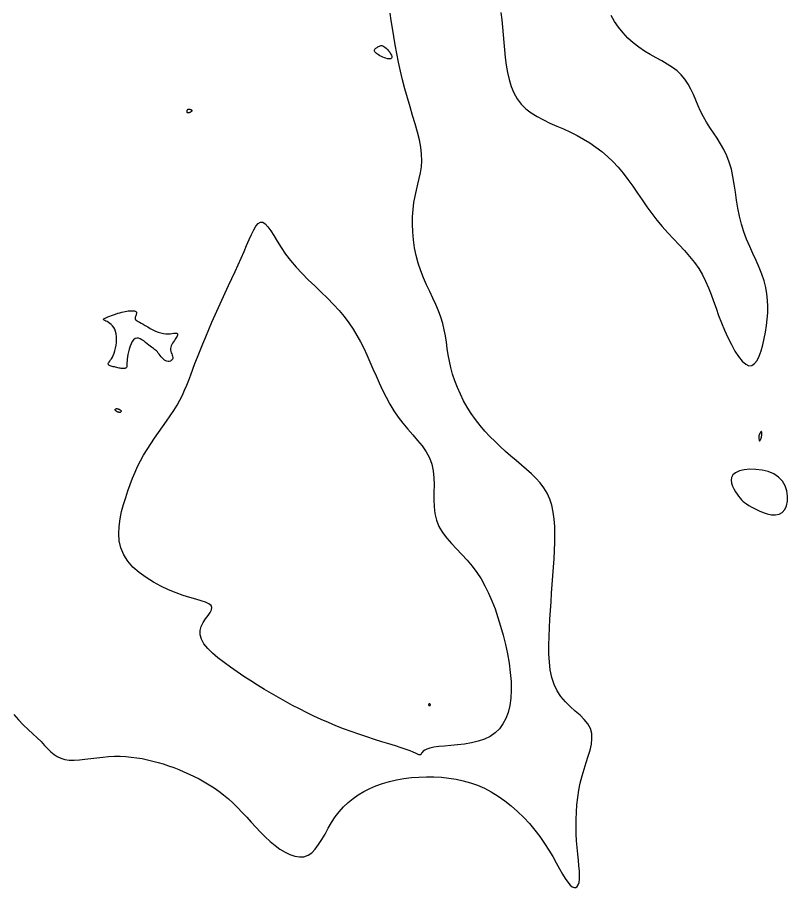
# Model space of a CAD drawing. Extents: x 3040093 to 3056816, y 408076 to 509144.
# Drawn here: x 3047738 to 3047837.1, y 436917.4 to 437029.5 of the extents above; entities that cross this region are included whole.
import ezdxf

# ---------------------------------------------------------------- set-up
doc = ezdxf.new("R2010")
doc.units = 0
doc.layers.add('V-CHAN-CONT-EL17', color=7, linetype='Continuous')

msp = doc.modelspace()

# ---------------------------------------------------------------- linework, layer by layer
at = {"layer": 'V-CHAN-CONT-EL17'}
for points in [[(3047737.53, 436939.73), (3047738.12, 436939.04), (3047738.74, 436938.4), (3047739.36, 436937.8), (3047739.97, 436937.24), (3047740.53, 436936.72), (3047741.03, 436936.22), (3047741.48, 436935.74), (3047741.89, 436935.31), (3047742.29, 436934.92), (3047742.7, 436934.57), (3047743.12, 436934.29), (3047743.57, 436934.07), (3047744.08, 436933.92), (3047744.65, 436933.85), (3047745.29, 436933.84), (3047745.96, 436933.88), (3047746.68, 436933.95), (3047747.43, 436934.05), (3047748.19, 436934.15), (3047748.96, 436934.24), (3047749.72, 436934.31), (3047750.47, 436934.34), (3047751.2, 436934.34), (3047751.92, 436934.3), (3047752.64, 436934.24), (3047753.34, 436934.15), (3047754.03, 436934.03), (3047754.72, 436933.88), (3047755.4, 436933.72), (3047756.08, 436933.54), (3047756.76, 436933.34), (3047757.43, 436933.12), (3047758.1, 436932.88), (3047758.76, 436932.62), (3047759.42, 436932.35), (3047760.08, 436932.05), (3047760.73, 436931.74), (3047761.38, 436931.41), (3047762.02, 436931.05), (3047762.66, 436930.67), (3047763.29, 436930.27), (3047763.92, 436929.83), (3047764.53, 436929.36), (3047765.14, 436928.85), (3047765.74, 436928.31), (3047766.33, 436927.72), (3047766.92, 436927.11), (3047767.5, 436926.48), (3047768.09, 436925.84), (3047768.68, 436925.19), (3047769.27, 436924.56), (3047769.88, 436923.96), (3047770.5, 436923.38), (3047771.14, 436922.85), (3047771.78, 436922.38), (3047772.43, 436921.98), (3047773.06, 436921.67), (3047773.69, 436921.46), (3047774.29, 436921.37), (3047774.86, 436921.4), (3047775.39, 436921.59), (3047775.88, 436921.92), (3047776.33, 436922.39), (3047776.76, 436922.96), (3047777.17, 436923.61), (3047777.58, 436924.32), (3047778, 436925.06), (3047778.43, 436925.8), (3047778.9, 436926.52), (3047779.41, 436927.19), (3047779.96, 436927.81), (3047780.55, 436928.38), (3047781.18, 436928.91), (3047781.85, 436929.38), (3047782.57, 436929.81), (3047783.33, 436930.2), (3047784.14, 436930.54), (3047784.99, 436930.84), (3047785.88, 436931.09), (3047786.8, 436931.29), (3047787.74, 436931.46), (3047788.7, 436931.58), (3047789.67, 436931.66), (3047790.64, 436931.69), (3047791.6, 436931.68), (3047792.56, 436931.63), (3047793.51, 436931.53), (3047794.45, 436931.39), (3047795.37, 436931.18), (3047796.29, 436930.92), (3047797.19, 436930.6), (3047798.09, 436930.21), (3047798.98, 436929.75), (3047799.85, 436929.21), (3047800.71, 436928.61), (3047801.55, 436927.95), (3047802.37, 436927.23), (3047803.15, 436926.47), (3047803.89, 436925.67), (3047804.59, 436924.84), (3047805.24, 436923.99), (3047805.84, 436923.12), (3047806.39, 436922.26), (3047806.89, 436921.41), (3047807.34, 436920.6), (3047807.76, 436919.85), (3047808.14, 436919.17), (3047808.5, 436918.59), (3047808.82, 436918.11), (3047809.12, 436917.76), (3047809.4, 436917.54), (3047809.64, 436917.43), (3047809.86, 436917.43), (3047810.04, 436917.55), (3047810.18, 436917.77), (3047810.28, 436918.09), (3047810.33, 436918.5), (3047810.34, 436919), (3047810.32, 436919.59), (3047810.26, 436920.24), (3047810.19, 436920.97), (3047810.11, 436921.74), (3047810.03, 436922.57), (3047809.96, 436923.43), (3047809.91, 436924.33), (3047809.89, 436925.25), (3047809.89, 436926.18), (3047809.93, 436927.13), (3047810.01, 436928.08), (3047810.12, 436929.03), (3047810.26, 436929.97), (3047810.44, 436930.89), (3047810.67, 436931.8), (3047810.93, 436932.67), (3047811.2, 436933.53), (3047811.47, 436934.35), (3047811.7, 436935.13), (3047811.86, 436935.88), (3047811.94, 436936.6), (3047811.91, 436937.27), (3047811.74, 436937.9), (3047811.41, 436938.49), (3047810.95, 436939.05), (3047810.4, 436939.61), (3047809.79, 436940.16), (3047809.15, 436940.74), (3047808.53, 436941.36), (3047807.95, 436942.03), (3047807.45, 436942.77), (3047807.06, 436943.59), (3047806.78, 436944.49), (3047806.58, 436945.45), (3047806.46, 436946.47), (3047806.4, 436947.53), (3047806.39, 436948.62), (3047806.42, 436949.74), (3047806.47, 436950.86), (3047806.53, 436951.99), (3047806.6, 436953.11), (3047806.68, 436954.23), (3047806.75, 436955.35), (3047806.83, 436956.46), (3047806.91, 436957.57), (3047806.99, 436958.66), (3047807.06, 436959.75), (3047807.11, 436960.82), (3047807.15, 436961.88), (3047807.17, 436962.91), (3047807.14, 436963.91), (3047807.07, 436964.87), (3047806.95, 436965.78), (3047806.76, 436966.65), (3047806.5, 436967.45), (3047806.16, 436968.19), (3047805.74, 436968.88), (3047805.26, 436969.52), (3047804.72, 436970.12), (3047804.14, 436970.7), (3047803.52, 436971.27), (3047802.86, 436971.83), (3047802.19, 436972.4), (3047801.51, 436972.98), (3047800.82, 436973.58), (3047800.14, 436974.2), (3047799.46, 436974.84), (3047798.8, 436975.51), (3047798.15, 436976.2), (3047797.54, 436976.92), (3047796.95, 436977.68), (3047796.4, 436978.46), (3047795.89, 436979.27), (3047795.42, 436980.11), (3047795, 436980.95), (3047794.62, 436981.81), (3047794.29, 436982.67), (3047794, 436983.53), (3047793.77, 436984.37), (3047793.58, 436985.21), (3047793.44, 436986.03), (3047793.31, 436986.84), (3047793.2, 436987.65), (3047793.07, 436988.45), (3047792.92, 436989.24), (3047792.74, 436990.04), (3047792.5, 436990.85), (3047792.2, 436991.66), (3047791.85, 436992.48), (3047791.46, 436993.31), (3047791.06, 436994.16), (3047790.65, 436995.04), (3047790.25, 436995.93), (3047789.89, 436996.85), (3047789.57, 436997.8), (3047789.31, 436998.79), (3047789.11, 436999.8), (3047788.96, 437000.81), (3047788.87, 437001.83), (3047788.84, 437002.83), (3047788.85, 437003.8), (3047788.92, 437004.74), (3047789.02, 437005.63), (3047789.17, 437006.45), (3047789.35, 437007.23), (3047789.54, 437007.98), (3047789.71, 437008.72), (3047789.87, 437009.46), (3047789.98, 437010.21), (3047790.03, 437011), (3047790.01, 437011.84), (3047789.9, 437012.73), (3047789.72, 437013.69), (3047789.48, 437014.7), (3047789.19, 437015.75), (3047788.86, 437016.84), (3047788.52, 437017.95), (3047788.19, 437019.09), (3047787.86, 437020.24), (3047787.56, 437021.4), (3047787.29, 437022.55), (3047787.05, 437023.7), (3047786.83, 437024.83), (3047786.62, 437025.94), (3047786.44, 437027.01), (3047786.26, 437028.05), (3047786.1, 437029.05), (3047785.95, 437029.99)], [(3047800.19, 437030.08), (3047800.33, 437029.13), (3047800.43, 437028.18), (3047800.52, 437027.21), (3047800.59, 437026.24), (3047800.67, 437025.27), (3047800.77, 437024.29), (3047800.9, 437023.32), (3047801.06, 437022.37), (3047801.28, 437021.45), (3047801.55, 437020.56), (3047801.89, 437019.74), (3047802.31, 437018.97), (3047802.83, 437018.29), (3047803.43, 437017.68), (3047804.12, 437017.15), (3047804.87, 437016.68), (3047805.68, 437016.25), (3047806.53, 437015.85), (3047807.4, 437015.47), (3047808.29, 437015.09), (3047809.16, 437014.68), (3047810.02, 437014.26), (3047810.85, 437013.8), (3047811.66, 437013.3), (3047812.45, 437012.76), (3047813.21, 437012.19), (3047813.94, 437011.56), (3047814.64, 437010.89), (3047815.31, 437010.17), (3047815.95, 437009.39), (3047816.57, 437008.57), (3047817.18, 437007.72), (3047817.78, 437006.84), (3047818.38, 437005.96), (3047819, 437005.07), (3047819.63, 437004.2), (3047820.29, 437003.35), (3047820.99, 437002.52), (3047821.7, 437001.73), (3047822.43, 437000.95), (3047823.15, 437000.18), (3047823.85, 436999.43), (3047824.51, 436998.67), (3047825.12, 436997.9), (3047825.68, 436997.12), (3047826.15, 436996.32), (3047826.57, 436995.5), (3047826.94, 436994.66), (3047827.27, 436993.79), (3047827.59, 436992.91), (3047827.91, 436992.01), (3047828.24, 436991.08), (3047828.6, 436990.14), (3047829, 436989.18), (3047829.43, 436988.23), (3047829.89, 436987.33), (3047830.35, 436986.5), (3047830.82, 436985.78), (3047831.29, 436985.21), (3047831.73, 436984.81), (3047832.15, 436984.61), (3047832.53, 436984.64), (3047832.88, 436984.88), (3047833.19, 436985.3), (3047833.46, 436985.86), (3047833.71, 436986.54), (3047833.92, 436987.3), (3047834.11, 436988.12), (3047834.27, 436988.95), (3047834.4, 436989.78), (3047834.5, 436990.6), (3047834.56, 436991.42), (3047834.58, 436992.23), (3047834.55, 436993.05), (3047834.46, 436993.87), (3047834.31, 436994.7), (3047834.09, 436995.54), (3047833.8, 436996.39), (3047833.46, 436997.26), (3047833.07, 436998.14), (3047832.66, 436999.04), (3047832.25, 436999.96), (3047831.85, 437000.9), (3047831.49, 437001.86), (3047831.17, 437002.85), (3047830.92, 437003.87), (3047830.72, 437004.9), (3047830.56, 437005.94), (3047830.4, 437006.97), (3047830.25, 437007.98), (3047830.08, 437008.96), (3047829.88, 437009.91), (3047829.62, 437010.81), (3047829.29, 437011.64), (3047828.91, 437012.43), (3047828.49, 437013.18), (3047828.04, 437013.9), (3047827.58, 437014.59), (3047827.13, 437015.28), (3047826.69, 437015.96), (3047826.29, 437016.66), (3047825.93, 437017.37), (3047825.61, 437018.09), (3047825.3, 437018.82), (3047824.99, 437019.53), (3047824.67, 437020.22), (3047824.31, 437020.87), (3047823.91, 437021.49), (3047823.44, 437022.05), (3047822.9, 437022.56), (3047822.29, 437023.01), (3047821.63, 437023.44), (3047820.92, 437023.85), (3047820.19, 437024.25), (3047819.44, 437024.68), (3047818.7, 437025.13), (3047817.96, 437025.63), (3047817.25, 437026.19), (3047816.57, 437026.8), (3047815.94, 437027.47), (3047815.36, 437028.18), (3047814.84, 437028.93), (3047814.39, 437029.72)]]:
    msp.add_lwpolyline(points, dxfattribs=at)
for points in [[(3047784.48, 437025.71), (3047784.58, 437025.76), (3047784.68, 437025.79), (3047784.79, 437025.82), (3047784.9, 437025.82), (3047785.02, 437025.79), (3047785.15, 437025.73), (3047785.29, 437025.64), (3047785.44, 437025.5), (3047785.6, 437025.34), (3047785.76, 437025.15), (3047785.9, 437024.96), (3047786.02, 437024.76), (3047786.12, 437024.58), (3047786.18, 437024.41), (3047786.19, 437024.28), (3047786.15, 437024.19), (3047786.07, 437024.13), (3047785.94, 437024.11), (3047785.79, 437024.11), (3047785.61, 437024.14), (3047785.42, 437024.19), (3047785.22, 437024.26), (3047785.02, 437024.34), (3047784.83, 437024.43), (3047784.65, 437024.52), (3047784.48, 437024.62), (3047784.33, 437024.72), (3047784.2, 437024.82), (3047784.09, 437024.92), (3047784.01, 437025.02), (3047783.96, 437025.11), (3047783.94, 437025.2), (3047783.95, 437025.27), (3047783.99, 437025.35), (3047784.04, 437025.42), (3047784.11, 437025.48), (3047784.2, 437025.54), (3047784.29, 437025.6), (3047784.39, 437025.66)], [(3047759.94, 437017.63), (3047759.98, 437017.65), (3047760.03, 437017.66), (3047760.07, 437017.66), (3047760.12, 437017.65), (3047760.16, 437017.64), (3047760.21, 437017.62), (3047760.25, 437017.61), (3047760.29, 437017.59), (3047760.32, 437017.58), (3047760.35, 437017.57), (3047760.38, 437017.56), (3047760.4, 437017.55), (3047760.42, 437017.53), (3047760.44, 437017.52), (3047760.45, 437017.5), (3047760.45, 437017.49), (3047760.46, 437017.47), (3047760.45, 437017.44), (3047760.44, 437017.42), (3047760.42, 437017.39), (3047760.39, 437017.36), (3047760.36, 437017.33), (3047760.32, 437017.3), (3047760.27, 437017.27), (3047760.21, 437017.23), (3047760.15, 437017.2), (3047760.09, 437017.18), (3047760.02, 437017.16), (3047759.97, 437017.15), (3047759.92, 437017.16), (3047759.88, 437017.18), (3047759.85, 437017.21), (3047759.83, 437017.26), (3047759.82, 437017.32), (3047759.82, 437017.38), (3047759.83, 437017.45), (3047759.85, 437017.51), (3047759.88, 437017.56), (3047759.91, 437017.6)], [(3047779.95, 436937.88), (3047778.98, 436938.27), (3047778.02, 436938.67), (3047777.07, 436939.08), (3047776.14, 436939.51), (3047775.21, 436939.96), (3047774.29, 436940.42), (3047773.38, 436940.89), (3047772.48, 436941.38), (3047771.58, 436941.89), (3047770.68, 436942.41), (3047769.79, 436942.94), (3047768.9, 436943.49), (3047768.02, 436944.05), (3047767.14, 436944.62), (3047766.27, 436945.2), (3047765.41, 436945.8), (3047764.58, 436946.4), (3047763.8, 436947.01), (3047763.09, 436947.62), (3047762.48, 436948.22), (3047762, 436948.82), (3047761.66, 436949.4), (3047761.49, 436949.97), (3047761.5, 436950.52), (3047761.65, 436951.05), (3047761.91, 436951.54), (3047762.21, 436952.01), (3047762.52, 436952.44), (3047762.79, 436952.83), (3047762.98, 436953.18), (3047763.03, 436953.48), (3047762.91, 436953.74), (3047762.63, 436953.96), (3047762.2, 436954.16), (3047761.64, 436954.35), (3047760.96, 436954.56), (3047760.19, 436954.79), (3047759.33, 436955.05), (3047758.42, 436955.38), (3047757.45, 436955.77), (3047756.46, 436956.23), (3047755.48, 436956.76), (3047754.54, 436957.35), (3047753.65, 436957.99), (3047752.86, 436958.7), (3047752.19, 436959.47), (3047751.67, 436960.28), (3047751.31, 436961.15), (3047751.1, 436962.05), (3047751.03, 436962.98), (3047751.07, 436963.93), (3047751.2, 436964.89), (3047751.4, 436965.83), (3047751.64, 436966.76), (3047751.92, 436967.66), (3047752.2, 436968.51), (3047752.49, 436969.34), (3047752.79, 436970.13), (3047753.12, 436970.9), (3047753.46, 436971.65), (3047753.83, 436972.38), (3047754.23, 436973.11), (3047754.67, 436973.84), (3047755.14, 436974.57), (3047755.63, 436975.3), (3047756.14, 436976.03), (3047756.66, 436976.76), (3047757.17, 436977.48), (3047757.65, 436978.18), (3047758.11, 436978.87), (3047758.53, 436979.54), (3047758.89, 436980.2), (3047759.22, 436980.84), (3047759.51, 436981.47), (3047759.78, 436982.11), (3047760.04, 436982.77), (3047760.29, 436983.45), (3047760.56, 436984.16), (3047760.84, 436984.92), (3047761.15, 436985.72), (3047761.49, 436986.56), (3047761.85, 436987.43), (3047762.22, 436988.34), (3047762.62, 436989.27), (3047763.02, 436990.21), (3047763.44, 436991.17), (3047763.87, 436992.12), (3047764.3, 436993.07), (3047764.73, 436994), (3047765.16, 436994.93), (3047765.59, 436995.84), (3047766, 436996.74), (3047766.4, 436997.62), (3047766.79, 436998.47), (3047767.15, 436999.3), (3047767.49, 437000.1), (3047767.81, 437000.85), (3047768.11, 437001.52), (3047768.4, 437002.11), (3047768.69, 437002.58), (3047768.98, 437002.91), (3047769.27, 437003.09), (3047769.57, 437003.08), (3047769.89, 437002.89), (3047770.22, 437002.51), (3047770.59, 437002), (3047770.99, 437001.36), (3047771.44, 437000.63), (3047771.95, 436999.83), (3047772.51, 436998.99), (3047773.15, 436998.15), (3047773.85, 436997.31), (3047774.62, 436996.49), (3047775.42, 436995.68), (3047776.25, 436994.88), (3047777.08, 436994.08), (3047777.9, 436993.29), (3047778.67, 436992.51), (3047779.4, 436991.72), (3047780.06, 436990.93), (3047780.65, 436990.13), (3047781.19, 436989.33), (3047781.68, 436988.52), (3047782.13, 436987.7), (3047782.56, 436986.86), (3047782.96, 436986), (3047783.36, 436985.12), (3047783.75, 436984.22), (3047784.15, 436983.31), (3047784.55, 436982.39), (3047784.98, 436981.47), (3047785.43, 436980.56), (3047785.9, 436979.67), (3047786.42, 436978.81), (3047786.99, 436977.99), (3047787.6, 436977.21), (3047788.23, 436976.45), (3047788.88, 436975.72), (3047789.5, 436975), (3047790.08, 436974.28), (3047790.6, 436973.53), (3047791.02, 436972.76), (3047791.33, 436971.95), (3047791.52, 436971.09), (3047791.6, 436970.19), (3047791.62, 436969.26), (3047791.6, 436968.32), (3047791.59, 436967.39), (3047791.61, 436966.46), (3047791.71, 436965.57), (3047791.91, 436964.72), (3047792.24, 436963.92), (3047792.69, 436963.16), (3047793.24, 436962.43), (3047793.85, 436961.73), (3047794.51, 436961.02), (3047795.19, 436960.31), (3047795.86, 436959.58), (3047796.51, 436958.82), (3047797.11, 436958.01), (3047797.66, 436957.16), (3047798.17, 436956.26), (3047798.64, 436955.32), (3047799.07, 436954.33), (3047799.46, 436953.3), (3047799.83, 436952.22), (3047800.18, 436951.09), (3047800.5, 436949.92), (3047800.79, 436948.73), (3047801.05, 436947.52), (3047801.26, 436946.31), (3047801.42, 436945.12), (3047801.52, 436943.96), (3047801.55, 436942.86), (3047801.5, 436941.82), (3047801.37, 436940.87), (3047801.16, 436939.99), (3047800.87, 436939.21), (3047800.48, 436938.5), (3047800.02, 436937.88), (3047799.47, 436937.35), (3047798.83, 436936.9), (3047798.1, 436936.54), (3047797.3, 436936.26), (3047796.44, 436936.05), (3047795.54, 436935.9), (3047794.64, 436935.79), (3047793.77, 436935.71), (3047792.95, 436935.65), (3047792.21, 436935.58), (3047791.58, 436935.5), (3047791.08, 436935.39), (3047790.7, 436935.26), (3047790.42, 436935.12), (3047790.22, 436934.98), (3047790.08, 436934.84), (3047790, 436934.72), (3047789.94, 436934.61), (3047789.89, 436934.54), (3047789.83, 436934.5), (3047789.75, 436934.51), (3047789.64, 436934.54), (3047789.48, 436934.62), (3047789.24, 436934.72), (3047788.93, 436934.85), (3047788.52, 436935.02), (3047788.01, 436935.21), (3047787.37, 436935.42), (3047786.63, 436935.66), (3047785.8, 436935.92), (3047784.9, 436936.2), (3047783.94, 436936.5), (3047782.96, 436936.82), (3047781.95, 436937.16), (3047780.94, 436937.51)], [(3047751.35, 436984.26), (3047751.21, 436984.28), (3047751.07, 436984.31), (3047750.92, 436984.34), (3047750.77, 436984.37), (3047750.62, 436984.41), (3047750.47, 436984.45), (3047750.32, 436984.48), (3047750.18, 436984.52), (3047750.05, 436984.56), (3047749.94, 436984.6), (3047749.84, 436984.65), (3047749.76, 436984.7), (3047749.7, 436984.76), (3047749.68, 436984.83), (3047749.68, 436984.9), (3047749.72, 436984.99), (3047749.78, 436985.09), (3047749.87, 436985.21), (3047749.97, 436985.35), (3047750.09, 436985.52), (3047750.21, 436985.72), (3047750.33, 436985.95), (3047750.44, 436986.22), (3047750.54, 436986.53), (3047750.62, 436986.87), (3047750.69, 436987.24), (3047750.73, 436987.61), (3047750.75, 436987.99), (3047750.75, 436988.36), (3047750.71, 436988.71), (3047750.63, 436989.02), (3047750.52, 436989.3), (3047750.39, 436989.54), (3047750.23, 436989.75), (3047750.05, 436989.92), (3047749.88, 436990.07), (3047749.7, 436990.19), (3047749.53, 436990.29), (3047749.38, 436990.37), (3047749.25, 436990.43), (3047749.16, 436990.48), (3047749.09, 436990.52), (3047749.05, 436990.56), (3047749.05, 436990.6), (3047749.09, 436990.64), (3047749.16, 436990.68), (3047749.28, 436990.74), (3047749.44, 436990.81), (3047749.63, 436990.9), (3047749.86, 436990.99), (3047750.1, 436991.08), (3047750.36, 436991.18), (3047750.63, 436991.27), (3047750.9, 436991.36), (3047751.16, 436991.44), (3047751.41, 436991.51), (3047751.64, 436991.56), (3047751.86, 436991.61), (3047752.06, 436991.64), (3047752.25, 436991.67), (3047752.42, 436991.68), (3047752.58, 436991.69), (3047752.73, 436991.69), (3047752.86, 436991.69), (3047752.97, 436991.68), (3047753.07, 436991.66), (3047753.15, 436991.63), (3047753.22, 436991.6), (3047753.27, 436991.55), (3047753.3, 436991.49), (3047753.31, 436991.42), (3047753.31, 436991.34), (3047753.29, 436991.25), (3047753.26, 436991.15), (3047753.23, 436991.05), (3047753.19, 436990.95), (3047753.16, 436990.85), (3047753.14, 436990.76), (3047753.13, 436990.68), (3047753.13, 436990.62), (3047753.16, 436990.56), (3047753.21, 436990.51), (3047753.28, 436990.46), (3047753.38, 436990.39), (3047753.52, 436990.32), (3047753.69, 436990.22), (3047753.9, 436990.1), (3047754.15, 436989.95), (3047754.44, 436989.79), (3047754.75, 436989.6), (3047755.08, 436989.42), (3047755.42, 436989.24), (3047755.77, 436989.08), (3047756.12, 436988.94), (3047756.46, 436988.84), (3047756.79, 436988.77), (3047757.09, 436988.74), (3047757.37, 436988.73), (3047757.63, 436988.74), (3047757.87, 436988.76), (3047758.07, 436988.79), (3047758.25, 436988.8), (3047758.39, 436988.81), (3047758.49, 436988.79), (3047758.56, 436988.76), (3047758.6, 436988.7), (3047758.6, 436988.63), (3047758.58, 436988.54), (3047758.54, 436988.43), (3047758.48, 436988.31), (3047758.39, 436988.18), (3047758.29, 436988.03), (3047758.19, 436987.87), (3047758.07, 436987.71), (3047757.96, 436987.53), (3047757.87, 436987.35), (3047757.78, 436987.17), (3047757.73, 436986.99), (3047757.7, 436986.81), (3047757.71, 436986.64), (3047757.74, 436986.46), (3047757.79, 436986.29), (3047757.85, 436986.13), (3047757.91, 436985.98), (3047757.96, 436985.83), (3047757.99, 436985.69), (3047757.99, 436985.56), (3047757.96, 436985.45), (3047757.89, 436985.35), (3047757.79, 436985.27), (3047757.67, 436985.2), (3047757.53, 436985.17), (3047757.38, 436985.16), (3047757.22, 436985.18), (3047757.07, 436985.24), (3047756.92, 436985.33), (3047756.77, 436985.45), (3047756.64, 436985.59), (3047756.5, 436985.75), (3047756.37, 436985.92), (3047756.24, 436986.09), (3047756.12, 436986.25), (3047756, 436986.39), (3047755.88, 436986.51), (3047755.76, 436986.62), (3047755.64, 436986.72), (3047755.51, 436986.81), (3047755.38, 436986.91), (3047755.23, 436987.01), (3047755.07, 436987.13), (3047754.89, 436987.28), (3047754.69, 436987.44), (3047754.47, 436987.62), (3047754.25, 436987.8), (3047754.02, 436987.96), (3047753.78, 436988.08), (3047753.56, 436988.16), (3047753.34, 436988.17), (3047753.13, 436988.11), (3047752.94, 436987.96), (3047752.77, 436987.73), (3047752.62, 436987.44), (3047752.49, 436987.11), (3047752.38, 436986.76), (3047752.28, 436986.4), (3047752.21, 436986.05), (3047752.15, 436985.74), (3047752.12, 436985.46), (3047752.09, 436985.23), (3047752.08, 436985.03), (3047752.08, 436984.87), (3047752.08, 436984.73), (3047752.08, 436984.62), (3047752.08, 436984.54), (3047752.06, 436984.46), (3047752.03, 436984.4), (3047751.99, 436984.35), (3047751.94, 436984.31), (3047751.87, 436984.28), (3047751.79, 436984.26), (3047751.7, 436984.25), (3047751.59, 436984.24), (3047751.48, 436984.25)], [(3047750.77, 436978.73), (3047750.73, 436978.75), (3047750.7, 436978.76), (3047750.68, 436978.78), (3047750.66, 436978.8), (3047750.64, 436978.82), (3047750.62, 436978.84), (3047750.6, 436978.86), (3047750.59, 436978.88), (3047750.58, 436978.91), (3047750.58, 436978.93), (3047750.58, 436978.96), (3047750.58, 436978.98), (3047750.58, 436979), (3047750.6, 436979.03), (3047750.62, 436979.04), (3047750.64, 436979.06), (3047750.67, 436979.07), (3047750.71, 436979.08), (3047750.75, 436979.09), (3047750.8, 436979.09), (3047750.85, 436979.08), (3047750.9, 436979.07), (3047750.96, 436979.06), (3047751.01, 436979.04), (3047751.07, 436979.01), (3047751.13, 436978.98), (3047751.18, 436978.95), (3047751.23, 436978.92), (3047751.27, 436978.88), (3047751.3, 436978.84), (3047751.32, 436978.81), (3047751.33, 436978.77), (3047751.33, 436978.74), (3047751.32, 436978.7), (3047751.3, 436978.67), (3047751.27, 436978.65), (3047751.24, 436978.63), (3047751.2, 436978.61), (3047751.16, 436978.61), (3047751.12, 436978.61), (3047751.07, 436978.61), (3047751.02, 436978.62), (3047750.98, 436978.63), (3047750.93, 436978.65), (3047750.88, 436978.67), (3047750.84, 436978.69), (3047750.8, 436978.71)], [(3047833.41, 436975.37), (3047833.42, 436975.28), (3047833.42, 436975.2), (3047833.44, 436975.11), (3047833.45, 436975.04), (3047833.47, 436974.98), (3047833.5, 436974.95), (3047833.53, 436974.94), (3047833.56, 436974.96), (3047833.6, 436975.02), (3047833.63, 436975.09), (3047833.67, 436975.19), (3047833.71, 436975.29), (3047833.74, 436975.41), (3047833.77, 436975.53), (3047833.79, 436975.64), (3047833.8, 436975.74), (3047833.81, 436975.84), (3047833.81, 436975.93), (3047833.8, 436976), (3047833.79, 436976.06), (3047833.77, 436976.1), (3047833.75, 436976.13), (3047833.73, 436976.14), (3047833.71, 436976.14), (3047833.68, 436976.11), (3047833.65, 436976.08), (3047833.62, 436976.03), (3047833.6, 436975.98), (3047833.57, 436975.93), (3047833.54, 436975.88), (3047833.52, 436975.83), (3047833.49, 436975.78), (3047833.47, 436975.74), (3047833.46, 436975.7), (3047833.44, 436975.66), (3047833.43, 436975.62), (3047833.42, 436975.57), (3047833.41, 436975.52), (3047833.41, 436975.45)], [(3047836.76, 436966.09), (3047836.98, 436966.59), (3047837.1, 436967.18), (3047837.12, 436967.83), (3047837.02, 436968.49), (3047836.8, 436969.15), (3047836.45, 436969.75), (3047835.97, 436970.27), (3047835.35, 436970.68), (3047834.63, 436970.98), (3047833.85, 436971.18), (3047833.05, 436971.27), (3047832.27, 436971.28), (3047831.54, 436971.21), (3047830.91, 436971.06), (3047830.42, 436970.84), (3047830.09, 436970.56), (3047829.91, 436970.24), (3047829.86, 436969.88), (3047829.92, 436969.51), (3047830.04, 436969.12), (3047830.22, 436968.75), (3047830.43, 436968.39), (3047830.63, 436968.08), (3047830.82, 436967.8), (3047831, 436967.57), (3047831.17, 436967.36), (3047831.36, 436967.17), (3047831.58, 436966.99), (3047831.83, 436966.82), (3047832.13, 436966.63), (3047832.5, 436966.42), (3047832.94, 436966.18), (3047833.44, 436965.95), (3047833.97, 436965.72), (3047834.51, 436965.54), (3047835.06, 436965.43), (3047835.57, 436965.4), (3047836.04, 436965.49), (3047836.44, 436965.71)], [(3047791.14, 436940.94), (3047791.14, 436940.96), (3047791.14, 436940.98), (3047791.12, 436941.01), (3047791.11, 436941.04), (3047791.09, 436941.06), (3047791.08, 436941.08), (3047791.06, 436941.09), (3047791.04, 436941.1), (3047791.02, 436941.1), (3047791, 436941.1), (3047790.98, 436941.1), (3047790.97, 436941.09), (3047790.95, 436941.08), (3047790.94, 436941.06), (3047790.93, 436941.04), (3047790.92, 436941.02), (3047790.91, 436941), (3047790.91, 436940.98), (3047790.91, 436940.95), (3047790.91, 436940.93), (3047790.92, 436940.91), (3047790.93, 436940.89), (3047790.95, 436940.88), (3047790.97, 436940.87), (3047791, 436940.86), (3047791.02, 436940.86), (3047791.05, 436940.87), (3047791.08, 436940.87), (3047791.1, 436940.88), (3047791.12, 436940.9), (3047791.14, 436940.91)]]:
    msp.add_lwpolyline(points, close=True, dxfattribs=at)

doc.saveas('drawing.dxf')
